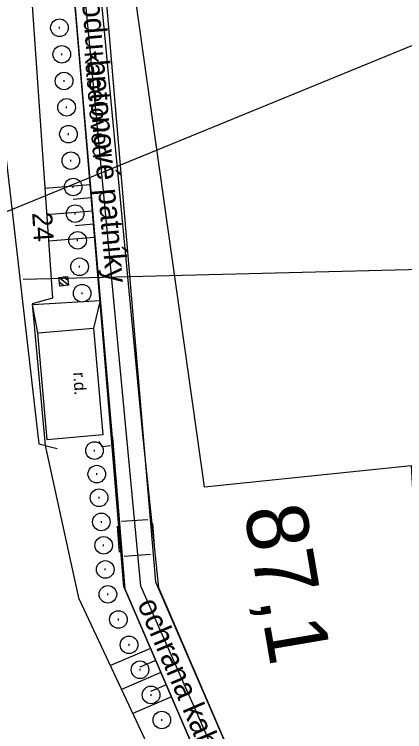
# Model space of a CAD drawing. Extents: x -545736 to -544888, y -1122892 to -1119128.
# Drawn here: x -545092.81 to -545070.62, y -1122018.02 to -1121977.2 of the extents above; entities that cross this region are included whole.
import ezdxf

# ---------------------------------------------------------------- set-up
doc = ezdxf.new("R2010")
doc.units = 0
for name, color, linetype in [('Vrstva 11', 7, 'Continuous'), ('Vrstva 16', 7, 'Continuous'), ('Vrstva 17', 7, 'Continuous'), ('Vrstva 19 - Staniceni', 7, 'Continuous'), ('Vrstva 26', 7, 'Continuous'), ('Vrstva 31', 7, 'Continuous'), ('Vrstva 34', 7, 'Continuous'), ('Vrstva 35', 7, 'Continuous'), ('Vrstva 36', 7, 'Continuous'), ('Vrstva 48', 7, 'Continuous'), ('Vrstva 49', 7, 'Continuous'), ('Vrstva 50', 7, 'Continuous'), ('Vrstva 63', 7, 'Continuous')]:
    doc.layers.add(name, color=color, linetype=linetype)

msp = doc.modelspace()

# ---------------------------------------------------------------- linework, layer by layer
at = {"layer": 'Vrstva 11'}
for p, q in [((-545089.733, -1121992.617), (-545090.277, -1121992.169)), ((-545089.756, -1121992.355), (-545090.015, -1121992.142)), ((-545089.996, -1121992.642), (-545090.251, -1121992.432))]:
    msp.add_line(p, q, dxfattribs=at)
msp.add_lwpolyline([(-545090.229, -1121992.665), (-545090.277, -1121992.167), (-545089.779, -1121992.119), (-545089.731, -1121992.617)], close=True, dxfattribs=at)
msp.add_lwpolyline([(-545090.229, -1121992.665), (-545090.277, -1121992.167), (-545089.779, -1121992.119), (-545089.731, -1121992.617), (-545090.229, -1121992.665)], dxfattribs=at)
at = {"layer": 'Vrstva 16'}
msp.add_lwpolyline([(-545091.471, -1121995.321), (-545091.777, -1121993.704), (-545087.928, -1121993.491), (-545088.303, -1121995.063)], dxfattribs=at)
at = {"layer": 'Vrstva 17'}
for points in [[(-545082.003, -1122004.082), (-545087.068, -1121968.072), (-545086.898, -1121965.319), (-545092.427, -1121958.663), (-545086.474, -1121884.755), (-545088.37, -1121884.526)], [(-545082.003, -1122004.082), (-545070.236, -1122002.871), (-545068.778, -1122029.015), (-545067.881, -1122049.874), (-545053.091, -1122065.001)]]:
    msp.add_lwpolyline(points, dxfattribs=at)
at = {"layer": 'Vrstva 26'}
msp.add_lwpolyline([(-545097.437, -1122052.623), (-545072.287, -1122039.894), (-545085.621, -1122009.744), (-545089.841, -1121964.946), (-545095.239, -1121958.274), (-545095.745, -1121940.272), (-545098.424, -1121935.947), (-545099.088, -1121910.293), (-545099.581, -1121891.247), (-545095.82, -1121860.673), (-545104.239, -1121857.434), (-545113.591, -1121811.167), (-545113.924, -1121803.223), (-545124.359, -1121753.762), (-545132.104, -1121728.782), (-545141.308, -1121704.806), (-545150.282, -1121669.65), (-545151.919, -1121656.143), (-545151.404, -1121636.531), (-545180.167, -1121637.447), (-545212.798, -1121581.796), (-545235.977, -1121514.184), (-545242.54, -1121484.599), (-545257.211, -1121409.362)], dxfattribs=at)
at = {"layer": 'Vrstva 31'}
for points in [[(-545095.362, -1121967.405), (-545091.408, -1122001.644), (-545090.376, -1122001.911)], [(-545087.333, -1122001.757), (-545087.799, -1122001.815), (-545087.982, -1122001.516)]]:
    msp.add_lwpolyline(points, dxfattribs=at)
at = {"layer": 'Vrstva 34'}
for p, q in [((-545086.715, -1122006.05), (-545085.219, -1122005.939)), ((-545086.835, -1122007.814), (-545086.946, -1122006.318)), ((-545084.951, -1122006.17), (-545084.84, -1122007.666)), ((-545085.071, -1122007.934), (-545086.567, -1122008.045))]:
    msp.add_line(p, q, dxfattribs=at)
at = {"layer": 'Vrstva 35'}
msp.add_lwpolyline([(-545099.288, -1121936.136), (-545096.606, -1121940.329), (-545096.114, -1121958.636), (-545090.299, -1121965.5), (-545086.587, -1122009.756), (-545074.893, -1122036.884), (-545074.337, -1122038.172), (-545072.676, -1122037.536), (-545073.246, -1122036.174), (-545084.758, -1122009.519), (-545088.556, -1121964.742), (-545094.343, -1121957.886), (-545094.766, -1121939.919), (-545097.515, -1121935.57)], dxfattribs=at)
at = {"layer": 'Vrstva 36'}
msp.add_lwpolyline([(-545087.786, -1122001.128), (-545090.934, -1122001.409), (-545091.471, -1121995.321), (-545088.303, -1121995.063)], close=True, dxfattribs=at)
at = {"layer": 'Vrstva 48'}
for p, q in [((-545088.496, -1121986.901), (-545091.069, -1121987.118)), ((-545088.433, -1121987.648), (-545089.467, -1121987.735)), ((-545088.37, -1121988.395), (-545090.965, -1121988.614)), ((-545088.307, -1121989.143), (-545089.35, -1121989.231)), ((-545088.244, -1121989.89), (-545090.862, -1121990.111)), ((-545085.068, -1122013.28), (-545087.346, -1122014.262)), ((-545084.771, -1122013.968), (-545085.674, -1122014.358)), ((-545084.474, -1122014.657), (-545086.71, -1122015.621)), ((-545084.177, -1122015.346), (-545085.063, -1122015.728)), ((-545083.88, -1122016.035), (-545086.073, -1122016.98))]:
    msp.add_line(p, q, dxfattribs=at)
at = {"layer": 'Vrstva 49'}
for p, q in [((-545084.597, -1122009.838), (-545085.497, -1122001.114)), ((-545072.671, -1122037.479), (-545084.597, -1122009.838))]:
    msp.add_line(p, q, dxfattribs=at)
for points in [[(-545085.497, -1122001.114), (-545088.91, -1121965.171), (-545094.295, -1121957.978), (-545094.881, -1121939.771), (-545097.424, -1121935.631), (-545098.653, -1121896.621), (-545098.031, -1121885.652)], [(-545087.235, -1122001.271), (-545090.316, -1121965.561), (-545096.113, -1121958.592), (-545096.577, -1121940.383), (-545099.261, -1121936.178), (-545100.352, -1121896.608), (-545100.173, -1121886.859)], [(-545073.672, -1122041.291), (-545074.337, -1122038.172), (-545074.893, -1122036.884), (-545086.587, -1122009.756), (-545087.949, -1121993.39), (-545090.299, -1121965.5), (-545096.114, -1121958.636)], [(-545096.114, -1121958.636), (-545095.717, -1121960.078), (-545094.243, -1121963.652), (-545092.491, -1121966.579), (-545090.638, -1121993.344), (-545091.798, -1121993.668), (-545091.653, -1121995.322), (-545091.054, -1122001.733)], [(-545087.235, -1122001.271), (-545086.523, -1122009.91), (-545074.34, -1122038.172)], [(-545091.054, -1122001.733), (-545089.153, -1122010.405), (-545075.012, -1122040.593), (-545073.672, -1122041.291)]]:
    msp.add_lwpolyline(points, dxfattribs=at)
at = {"layer": 'Vrstva 50'}
for p, q in [((-545090.244, -1121978.01), (-545090.244, -1121977.91)), ((-545090.111, -1121979.524), (-545090.111, -1121979.424)), ((-545089.981, -1121981.039), (-545089.981, -1121980.939)), ((-545089.838, -1121982.54), (-545089.838, -1121982.44)), ((-545089.732, -1121984.067), (-545089.732, -1121983.967)), ((-545089.598, -1121985.572), (-545089.598, -1121985.472)), ((-545089.465, -1121987.074), (-545089.465, -1121986.974)), ((-545089.348, -1121988.588), (-545089.348, -1121988.488)), ((-545089.211, -1121990.109), (-545089.211, -1121990.009)), ((-545089.1, -1121991.613), (-545089.1, -1121991.513)), ((-545088.952, -1121993.12), (-545088.952, -1121993.02)), ((-545088.249, -1122002.075), (-545088.249, -1122001.975)), ((-545088.121, -1122003.413), (-545088.121, -1122003.313)), ((-545087.99, -1122004.758), (-545087.99, -1122004.658)), ((-545087.862, -1122006.133), (-545087.862, -1122006.033)), ((-545087.731, -1122007.468), (-545087.731, -1122007.368)), ((-545087.639, -1122008.838), (-545087.639, -1122008.738)), ((-545087.489, -1122010.254), (-545087.489, -1122010.154)), ((-545086.89, -1122011.685), (-545086.89, -1122011.585)), ((-545086.285, -1122013.127), (-545086.285, -1122013.027)), ((-545085.661, -1122014.546), (-545085.661, -1122014.446)), ((-545085.034, -1122015.98), (-545085.034, -1122015.88)), ((-545084.422, -1122017.406), (-545084.422, -1122017.306))]:
    msp.add_line(p, q, dxfattribs=at)
for centre in [(-545090.244, -1121977.96), (-545090.111, -1121979.474), (-545089.981, -1121980.989), (-545089.838, -1121982.49), (-545089.732, -1121984.017), (-545089.598, -1121985.522), (-545089.465, -1121987.024), (-545089.348, -1121988.538), (-545089.211, -1121990.059), (-545089.1, -1121991.563), (-545088.952, -1121993.07), (-545088.249, -1122002.025), (-545088.121, -1122003.363), (-545087.99, -1122004.708), (-545087.862, -1122006.083), (-545087.731, -1122007.418), (-545087.639, -1122008.788), (-545087.489, -1122010.204), (-545086.89, -1122011.635), (-545086.285, -1122013.077), (-545085.661, -1122014.496), (-545085.034, -1122015.93), (-545084.422, -1122017.356)]:
    msp.add_circle(centre, 0.5, dxfattribs=at)
at = {"layer": 'Vrstva 63'}
for p, q in [((-545070.175, -1121978.964), (-545106.697, -1121993.96)), ((-545068.007, -1121991.669), (-545092.309, -1121992.278))]:
    msp.add_line(p, q, dxfattribs=at)

# ---------------------------------------------------------------- texts
at = {"layer": 'Vrstva 11'}
msp.add_text('24', height=1.1354, rotation=273.7677, dxfattribs=at).set_placement((-545091.799, -1121988.487))
at = {"layer": 'Vrstva 16'}
msp.add_text('kabelovod', height=1, rotation=274.7118, dxfattribs=at).set_placement((-545088.82, -1121979.354))
at = {"layer": 'Vrstva 19 - Staniceni'}
msp.add_text('87,1', height=3.5, rotation=279.7321, dxfattribs=at).set_placement((-545079.763, -1122005.377))
at = {"layer": 'Vrstva 36'}
msp.add_text('r.d.', height=0.6807, rotation=273.1816, dxfattribs=at).set_placement((-545089.458, -1121997.576))
at = {"layer": 'Vrstva 50'}
for rotation, p in [(274.8679, (-545089.998, -1121964.279)), (293.2305, (-545085.836, -1122010.742))]:
    msp.add_text('ochrana kabelovodu-betonové patníky', height=1.25, rotation=rotation, dxfattribs=at).set_placement(p)

doc.saveas('drawing.dxf')
